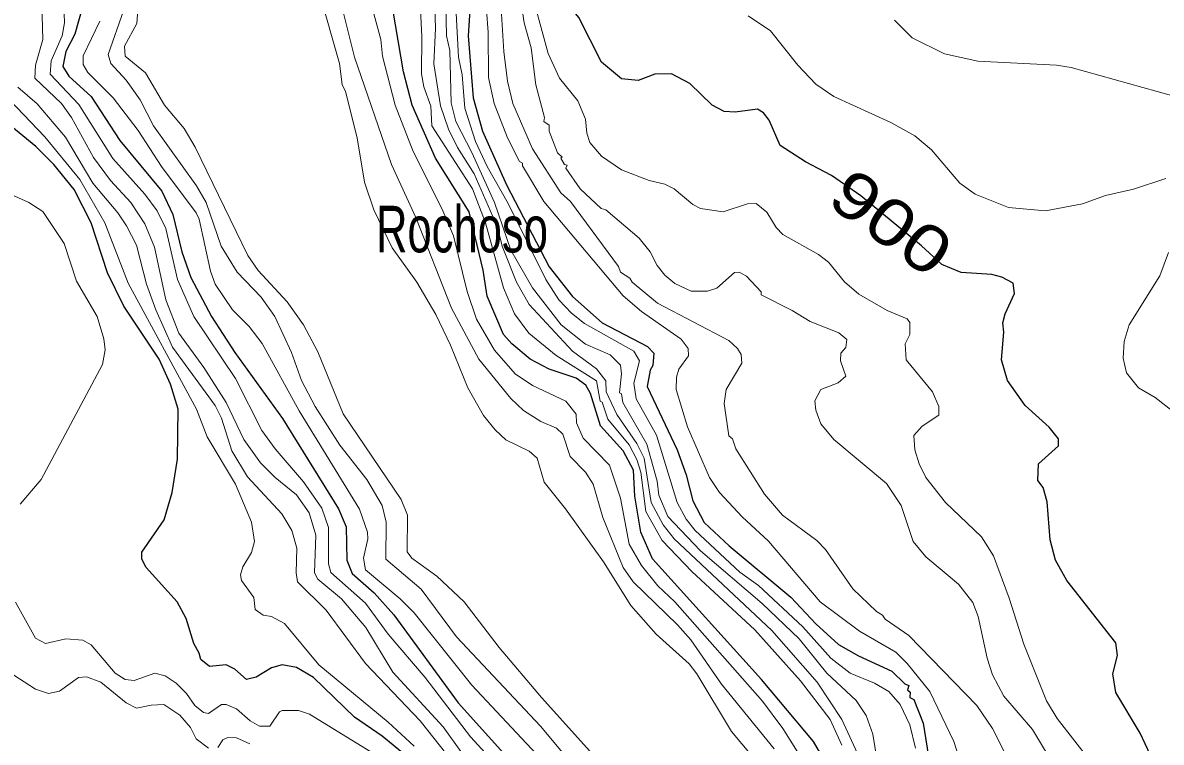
# Model space of a CAD drawing. Extents: x 265 to 291.4, y 7731.5 to 7759.6.
# Drawn here: x 275.788 to 277.745, y 7756.818 to 7758.054 of the extents above; entities that cross this region are included whole.
import ezdxf
from ezdxf.enums import TextEntityAlignment as Align

# ---------------------------------------------------------------- set-up
doc = ezdxf.new("R2010")
doc.units = 0
doc.header["$LTSCALE"] = 0.032
for name, color, linetype, lineweight in [('1', 7, 'Continuous', 25), ('2', 7, 'Continuous', 13), ('61', 7, 'Continuous', 13)]:
    doc.layers.add(name, color=color, linetype=linetype, lineweight=lineweight)

msp = doc.modelspace()

# ---------------------------------------------------------------- linework, layer by layer
at = {"layer": '1'}
for points in [[(276.9027, 7757.9661), (276.8741, 7757.9653), (276.8455, 7757.9549), (276.8168, 7757.9573), (276.7826, 7757.986), (276.7436, 7758.0631), (276.6927, 7758.1259)], [(277.1636, 7756.7904), (277.1469, 7756.819), (277.0578, 7756.9256), (276.8701, 7757.1332), (276.8502, 7757.1786), (276.8399, 7757.2406), (276.8375, 7757.2852), (276.82, 7757.3186), (276.781, 7757.3615), (276.7635, 7757.4172), (276.7555, 7757.4315), (276.7389, 7757.4434), (276.6927, 7757.4585), (276.6601, 7757.4761), (276.6283, 7757.5023), (276.6139, 7757.5182), (276.5861, 7757.5843), (276.5789, 7757.6288), (276.5551, 7757.729), (276.497, 7757.8213), (276.4572, 7757.912), (276.4421, 7757.9693), (276.4191, 7758.1045)], [(275.8901, 7758.0791), (275.8773, 7758.0345), (275.8622, 7758.0043), (275.8566, 7757.9788), (275.867, 7757.9621), (275.9052, 7757.9271), (275.9545, 7757.8515), (276.0269, 7757.7648), (276.046, 7757.7243), (276.0611, 7757.6606), (276.077, 7757.6161), (276.112, 7757.5493), (276.1526, 7757.4872), (276.2345, 7757.3742), (276.3308, 7757.2191), (276.3435, 7757.1881), (276.3451, 7757.1308), (276.3538, 7757.1077), (276.392, 7757.0743), (276.4254, 7757.037), (276.536, 7756.8858), (276.6458, 7756.7641)], [(276.5567, 7758.0838), (276.5535, 7758.0313), (276.5622, 7757.9247), (276.5781, 7757.8675), (276.6195, 7757.7752), (276.6927, 7757.6344), (276.7325, 7757.5835), (276.7834, 7757.5381), (276.8614, 7757.4975), (276.8725, 7757.4864), (276.8709, 7757.4649), (276.8661, 7757.457), (276.8613, 7757.4291), (276.9123, 7757.3202), (276.9282, 7757.2772), (276.9393, 7757.2327), (276.9592, 7757.1953), (277.0021, 7757.1555), (277.108, 7757.0672), (277.1509, 7757.0211), (277.1899, 7756.986), (277.2241, 7756.9661), (277.2814, 7756.9399), (277.3036, 7756.9184), (277.3108, 7756.9152), (277.3084, 7756.9081), (277.3132, 7756.9041), (277.3124, 7756.8946), (277.3195, 7756.8914), (277.3354, 7756.8508), (277.3561, 7756.722)], [(277.734, 7756.7784), (277.7085, 7756.8333), (277.6664, 7756.9033), (277.6616, 7756.9351), (277.6696, 7756.967), (277.6664, 7756.9884), (277.5821, 7757.0958), (277.563, 7757.1308), (277.5534, 7757.1658), (277.5486, 7757.2311), (277.5415, 7757.2557), (277.5327, 7757.2677), (277.5335, 7757.2963), (277.5677, 7757.3273), (277.5677, 7757.3392), (277.5518, 7757.3591), (277.5105, 7757.3965), (277.4802, 7757.4395), (277.4699, 7757.4745), (277.4739, 7757.5222), (277.4723, 7757.5381), (277.4762, 7757.554), (277.4922, 7757.589), (277.4898, 7757.6065), (277.4707, 7757.6169), (277.4532, 7757.6216), (277.4007, 7757.6248), (277.3673, 7757.6383), (277.3324, 7757.6707), (277.2281, 7757.7564), (277.1777, 7757.7916), (277.1334, 7757.8149), (277.0897, 7757.8428), (277.0706, 7757.8865), (277.061, 7757.8993), (277.0507, 7757.9056), (277.0125, 7757.9), (276.9934, 7757.9016), (276.9727, 7757.912), (276.9345, 7757.9494), (276.9027, 7757.9661)], [(276.4469, 7756.7943), (276.4055, 7756.8285), (276.3578, 7756.8611), (276.2878, 7756.9288), (276.2584, 7756.9463), (276.2337, 7756.951), (276.2154, 7756.9455), (276.1892, 7756.9296), (276.1725, 7756.9256), (276.1526, 7756.9431), (276.1375, 7756.951), (276.1088, 7756.9478), (276.0937, 7756.9598), (276.0913, 7756.9709), (276.0818, 7756.9877), (276.069, 7757.0306), (276.0531, 7757.0592), (275.9998, 7757.1181), (275.9927, 7757.1324), (275.9927, 7757.1443), (276.0309, 7757.2), (276.0444, 7757.247), (276.0539, 7757.3043), (276.0547, 7757.3902), (276.042, 7757.4331), (276.0221, 7757.4761), (275.9616, 7757.5668), (275.9338, 7757.624), (275.9052, 7757.71), (275.8765, 7757.7672), (275.8415, 7757.8102), (275.8105, 7757.8412), (275.7533, 7757.8881)]]:
    msp.add_lwpolyline(points, dxfattribs=at)
at = {"layer": '2'}
for points in [[(277.0793, 7756.8063), (276.9886, 7756.9176), (276.9361, 7756.994), (276.9131, 7757.0195), (276.8367, 7757.0934), (276.82, 7757.1181), (276.785, 7757.204), (276.7683, 7757.2613), (276.7548, 7757.282), (276.7285, 7757.309), (276.7158, 7757.3472), (276.7054, 7757.3575), (276.6784, 7757.3687), (276.6482, 7757.3878), (276.6267, 7757.4085), (276.5718, 7757.4761), (276.5249, 7757.5636), (276.4636, 7757.7195), (276.4215, 7757.8102), (276.3578, 7757.9947), (276.2791, 7758.3113)], [(276.6211, 7757.8563), (276.598, 7757.9152), (276.5885, 7757.9597), (276.5877, 7758.0377), (276.5821, 7758.1141), (276.567, 7758.2127), (276.5471, 7758.2795)], [(276.365, 7758.1666), (276.4032, 7758.025), (276.4063, 7757.9963), (276.4278, 7757.912), (276.4588, 7757.8325), (276.5082, 7757.7346), (276.528, 7757.6877), (276.5519, 7757.5922), (276.5678, 7757.5445), (276.5988, 7757.4912), (276.6339, 7757.4506), (276.6641, 7757.4307), (276.7214, 7757.4037), (276.7389, 7757.3814), (276.7396, 7757.3663), (276.7508, 7757.34), (276.7961, 7757.2939), (276.8152, 7757.2374), (276.8303, 7757.1579), (276.851, 7757.1213), (276.8796, 7757.0863), (276.9083, 7757.0592), (277.0594, 7756.8882), (277.0944, 7756.8413), (277.1541, 7756.7458)], [(276.571, 7756.7593), (276.5105, 7756.8445), (276.4238, 7756.9383), (276.3777, 7757.0147), (276.3355, 7757.064), (276.295, 7757.0982), (276.2894, 7757.1086), (276.2918, 7757.1738), (276.2799, 7757.212), (276.2584, 7757.243), (276.2218, 7757.2724), (276.1963, 7757.2979), (276.1677, 7757.3377), (276.1375, 7757.4013), (276.0993, 7757.4618), (276.0563, 7757.5206), (276.034, 7757.5779), (276.0142, 7757.6686), (275.9975, 7757.7084), (275.9736, 7757.745), (275.9386, 7757.7831), (275.9092, 7757.8221), (275.8718, 7757.8913), (275.8543, 7757.9152), (275.8089, 7757.9589), (275.8097, 7757.9812), (275.8225, 7758.025), (275.8193, 7758.1268)], [(275.8567, 7758.1347), (275.8598, 7758.0536), (275.8559, 7758.0313), (275.8368, 7757.9884), (275.8352, 7757.9653), (275.8845, 7757.9136), (275.9426, 7757.8205), (275.9975, 7757.7593), (276.0189, 7757.7306), (276.034, 7757.7004), (276.0539, 7757.6129), (276.0818, 7757.5493), (276.1534, 7757.4427), (276.1987, 7757.3536), (276.2218, 7757.3218), (276.2703, 7757.2653), (276.3021, 7757.2199), (276.3133, 7757.1865), (276.3133, 7757.1245), (276.3172, 7757.1094), (276.3769, 7757.0569), (276.4159, 7757.0036), (276.4795, 7756.9288), (276.5575, 7756.827), (276.6147, 7756.7649)], [(276.5145, 7758.1172), (276.5161, 7758.0313), (276.5217, 7758.0059), (276.5241, 7757.916), (276.532, 7757.8842), (276.5599, 7757.8309), (276.5988, 7757.745), (276.6268, 7757.6633), (276.6641, 7757.5986), (276.7134, 7757.5349), (276.7548, 7757.5015), (276.7977, 7757.4832), (276.8152, 7757.4657), (276.8168, 7757.4506), (276.8136, 7757.418), (276.8168, 7757.4164), (276.8192, 7757.4013), (276.8606, 7757.3297), (276.8781, 7757.2661), (276.8812, 7757.2422), (276.8964, 7757.2056), (276.9528, 7757.1467), (277.0586, 7757.056), (277.1223, 7756.9956), (277.17, 7756.9367), (277.2201, 7756.8898), (277.2376, 7756.8636), (277.2488, 7756.8317), (277.2591, 7756.7681)], [(276.6569, 7758.1252), (276.6911, 7758.0011), (276.7102, 7757.9589), (276.742, 7757.92), (276.7548, 7757.8881), (276.7571, 7757.8643), (276.7627, 7757.8484), (276.7826, 7757.8245), (276.8168, 7757.8014), (276.8646, 7757.7831), (276.8916, 7757.7768), (276.9075, 7757.7688), (276.9393, 7757.7418), (276.9528, 7757.7346), (276.9918, 7757.729), (277.0332, 7757.7426), (277.0483, 7757.7433), (277.0666, 7757.7282), (277.0825, 7757.702), (277.0944, 7757.69), (277.1557, 7757.6558), (277.1724, 7757.6423), (277.2002, 7757.6089), (277.2249, 7757.5874), (277.2734, 7757.5596), (277.3076, 7757.5453), (277.3124, 7757.5389), (277.3124, 7757.5182), (277.3044, 7757.5023), (277.306, 7757.4745), (277.3514, 7757.4196), (277.3625, 7757.3949), (277.3625, 7757.3798), (277.3339, 7757.3607), (277.3196, 7757.3448), (277.3211, 7757.3202), (277.3283, 7757.2963), (277.3402, 7757.2724), (277.3736, 7757.2295), (277.4357, 7757.1706), (277.4564, 7757.138), (277.4834, 7757.0656), (277.5081, 7756.9861), (277.5471, 7756.889), (277.5654, 7756.8588), (277.6266, 7756.7808)], [(276.2982, 7758.1029), (276.3324, 7757.9836), (276.3371, 7757.9478), (276.3427, 7757.9359), (276.3626, 7757.8563), (276.3753, 7757.78), (276.3912, 7757.7322), (276.423, 7757.667), (276.4652, 7757.6081), (276.4978, 7757.5524), (276.5233, 7757.4999), (276.5527, 7757.4268), (276.5797, 7757.379), (276.5996, 7757.3544), (276.6179, 7757.3376), (276.6585, 7757.3178), (276.672, 7757.3058), (276.684, 7757.2645), (276.7206, 7757.2191), (276.7858, 7757.1276), (276.8327, 7757.0529), (276.8765, 7757.0036), (276.933, 7756.9526), (276.9465, 7756.9351), (277.0061, 7756.8365), (277.0594, 7756.7729)], [(277.2257, 7756.7912), (277.1955, 7756.8572), (277.1533, 7756.9208), (277.0753, 7757.0099), (276.9075, 7757.1674), (276.8884, 7757.1913), (276.8677, 7757.2295), (276.8558, 7757.3058), (276.8431, 7757.3313), (276.8088, 7757.3806), (276.7906, 7757.4196), (276.7898, 7757.4387), (276.7739, 7757.4593), (276.7325, 7757.4896), (276.6585, 7757.5699), (276.6362, 7757.6081), (276.6116, 7757.6702), (276.604, 7757.7028), (276.5635, 7757.7944), (276.5349, 7757.8396), (276.5197, 7757.8708), (276.5061, 7757.9113), (276.4941, 7757.9831), (276.497, 7758.0441), (276.4954, 7758.1013)], [(276.5304, 7758.1141), (276.5368, 7757.9947), (276.5432, 7757.9645), (276.5479, 7757.9072), (276.5662, 7757.85), (276.5861, 7757.807), (276.6219, 7757.7434), (276.6867, 7757.6125), (276.7094, 7757.5779), (276.7309, 7757.5548), (276.7532, 7757.5373), (276.8383, 7757.4896), (276.8478, 7757.4729), (276.8383, 7757.4347), (276.8423, 7757.4077), (276.8773, 7757.3456), (276.9123, 7757.2295), (276.9282, 7757.2008), (276.9433, 7757.1817), (277.0205, 7757.1101), (277.0523, 7757.0871), (277.1286, 7757.0163), (277.1764, 7756.9622), (277.2098, 7756.9367), (277.2519, 7756.9192), (277.2766, 7756.9049), (277.2957, 7756.8826), (277.3124, 7756.8476), (277.3219, 7756.8079)], [(276.6084, 7758.1061), (276.6147, 7758.0043), (276.6211, 7757.9534), (276.6299, 7757.9152), (276.6641, 7757.8372), (276.7126, 7757.7617), (276.7293, 7757.7465), (276.812, 7757.6352), (276.8152, 7757.6256), (276.8311, 7757.6153), (276.8351, 7757.6081), (276.8789, 7757.5723), (277.0014, 7757.5079), (277.0165, 7757.4944), (277.0228, 7757.484), (277.0236, 7757.4689), (276.9966, 7757.4236), (276.9934, 7757.3997), (277.0013, 7757.344), (277.0077, 7757.3392), (277.0133, 7757.3217), (277.0626, 7757.2438), (277.0936, 7757.208), (277.1525, 7757.1642), (277.1676, 7757.1491), (277.2145, 7757.0815), (277.2551, 7757.0425), (277.2655, 7757.0362), (277.2702, 7757.029), (277.3108, 7757.0012), (277.4277, 7756.881), (277.4548, 7756.8413), (277.4906, 7756.7697)], [(276.7213, 7757.8038), (276.7237, 7757.8094), (276.719, 7757.8102), (276.7126, 7757.8213), (276.715, 7757.8229), (276.707, 7757.8301), (276.6927, 7757.8674), (276.6927, 7757.8778), (276.6832, 7757.8842), (276.6848, 7757.8913), (276.6696, 7757.947), (276.6617, 7758.0106), (276.6498, 7758.0536), (276.641, 7758.1109)], [(276.4708, 7758.0886), (276.474, 7758.0297), (276.4732, 7757.9661), (276.4771, 7757.9438), (276.4891, 7757.9104), (276.4907, 7757.877), (276.5607, 7757.7688), (276.5829, 7757.71), (276.614, 7757.5986), (276.6331, 7757.554), (276.6577, 7757.5206), (276.7046, 7757.4824), (276.7738, 7757.4387), (276.7802, 7757.4037), (276.7834, 7757.4021), (276.7937, 7757.3726), (276.8302, 7757.3287), (276.8434, 7757.3035), (276.8501, 7757.2816), (276.8587, 7757.2145), (276.8868, 7757.1642), (276.9377, 7757.1109), (277.0459, 7757.0107), (277.1247, 7756.9232), (277.1756, 7756.8572), (277.1955, 7756.8126)], [(275.9617, 7758.0759), (275.9346, 7757.9995), (275.9394, 7757.9836), (275.9656, 7757.955), (275.9895, 7757.9215), (276.0126, 7757.877), (276.0866, 7757.7736), (276.1033, 7757.745), (276.1287, 7757.6702), (276.1566, 7757.6256), (276.1979, 7757.5827), (276.221, 7757.5493), (276.2496, 7757.4872), (276.2671, 7757.4395), (276.2902, 7757.3949), (276.3331, 7757.3281), (276.3793, 7757.2693), (276.4055, 7757.2247), (276.4127, 7757.1961), (276.4119, 7757.1324), (276.4724, 7757.0807), (276.5336, 7756.9988), (276.6776, 7756.8453), (276.7699, 7756.7347)], [(276.6792, 7756.8946), (276.6068, 7756.9805), (276.5463, 7757.0592), (276.4994, 7757.103), (276.4565, 7757.134), (276.4485, 7757.1451), (276.4493, 7757.208), (276.4382, 7757.235), (276.3387, 7757.3822), (276.295, 7757.4888), (276.2703, 7757.5349), (276.2425, 7757.5747), (276.1924, 7757.628), (276.1749, 7757.6543), (276.0842, 7757.8404), (276.0651, 7757.8722), (276.0317, 7757.912), (275.999, 7757.9677), (275.9641, 7757.9963), (275.9625, 7758.0138), (275.9839, 7758.0528), (275.9855, 7758.0759)], [(277.7523, 7757.7863), (277.6966, 7757.768), (277.6489, 7757.7569), (277.6091, 7757.7426), (277.5455, 7757.7306), (277.4818, 7757.7362), (277.4246, 7757.7593), (277.3983, 7757.7783), (277.3498, 7757.8356), (277.3212, 7757.8595), (277.2798, 7757.8826), (277.1819, 7757.9271), (277.1509, 7757.9486), (277.1199, 7757.9812), (277.073, 7758.0401), (277.0348, 7758.0655)], [(277.2861, 7758.0584), (277.3164, 7758.0281), (277.3721, 7758.0003), (277.4293, 7757.9876), (277.5646, 7757.9812), (277.59, 7757.9772), (277.7619, 7757.9287)], [(276.6967, 7756.7697), (276.5599, 7756.9161), (276.4604, 7757.0402), (276.4366, 7757.064), (276.3769, 7757.1141), (276.3737, 7757.134), (276.3809, 7757.1674), (276.3801, 7757.1786), (276.3666, 7757.2183), (276.2631, 7757.387), (276.1995, 7757.5031), (276.1772, 7757.5318), (276.1486, 7757.5604), (276.1184, 7757.6049), (276.1104, 7757.6272), (276.0913, 7757.7163), (276.0858, 7757.7275), (276.0261, 7757.807), (275.9863, 7757.869), (275.9434, 7757.9247), (275.8996, 7757.9685), (275.8917, 7757.982), (275.8917, 7757.9971), (275.9203, 7758.0568)], [(275.7795, 7757.943), (275.8129, 7757.9144), (275.8614, 7757.8571), (275.9084, 7757.7784), (275.9513, 7757.7275), (275.9664, 7757.7052), (275.9831, 7757.6718), (276.0006, 7757.6049), (276.0165, 7757.5604), (276.0452, 7757.4968), (276.1184, 7757.3965), (276.1295, 7757.3743), (276.147, 7757.3186), (276.1741, 7757.274), (276.2329, 7757.2104), (276.2504, 7757.1817), (276.2592, 7757.1515), (276.2576, 7757.1086), (276.26, 7757.0934), (276.3093, 7757.0449), (276.3769, 7756.9534), (276.4708, 7756.8548), (276.6036, 7756.687)], [(276.4604, 7756.811), (276.4159, 7756.8524), (276.2966, 7756.951), (276.2377, 7757.0218), (276.2154, 7757.0338), (276.2011, 7757.0362), (276.1876, 7757.0457), (276.1852, 7757.0664), (276.1637, 7757.0958), (276.1621, 7757.1054), (276.1661, 7757.1189), (276.1812, 7757.1436), (276.186, 7757.1627), (276.1812, 7757.1961), (276.1534, 7757.2613), (276.1048, 7757.3424), (276.0866, 7757.3902), (275.9688, 7757.6065), (275.929, 7757.71), (275.8861, 7757.7847), (275.8256, 7757.8579), (275.7532, 7757.9343)], [(277.3975, 7756.7904), (277.388, 7756.819), (277.3466, 7756.9049), (277.3076, 7756.9534), (277.2885, 7756.9725), (277.2258, 7757.0089), (277.1581, 7757.0588), (277.0698, 7757.1634), (277.0244, 7757.2048), (276.9854, 7757.247), (276.9679, 7757.2724), (276.9306, 7757.3599), (276.9107, 7757.4236), (276.9115, 7757.445), (276.9155, 7757.4586), (276.9322, 7757.4816), (276.9314, 7757.4944), (276.9194, 7757.5103), (276.851, 7757.558), (276.82, 7757.585), (276.6835, 7757.7466), (276.6466, 7757.8078), (276.6466, 7757.8126), (276.6418, 7757.8157), (276.6211, 7757.8563)], [(276.8781, 7757.6368), (276.8661, 7757.6606), (276.847, 7757.6837), (276.7898, 7757.7322), (276.7818, 7757.7346), (276.746, 7757.7688), (276.7213, 7757.8038)], [(275.7143, 7757.7831), (275.7986, 7757.7449), (275.8225, 7757.7298), (275.859, 7757.6749), (275.8805, 7757.6097), (275.9155, 7757.5493), (275.9275, 7757.5111), (275.9298, 7757.492), (275.9251, 7757.4665), (275.8193, 7757.2693), (275.7835, 7757.2271)], [(277.7889, 7757.3671), (277.734, 7757.41), (277.7054, 7757.4267), (277.6847, 7757.4522), (277.6791, 7757.4777), (277.6807, 7757.5063), (277.6895, 7757.5349), (277.742, 7757.6193), (277.7571, 7757.659)], [(277.5471, 7756.7999), (277.5232, 7756.8397), (277.4739, 7756.897), (277.4548, 7756.9336), (277.4452, 7756.9622), (277.4301, 7757.0338), (277.4206, 7757.0577), (277.3959, 7757.0895), (277.3402, 7757.1364), (277.318, 7757.1627), (277.2973, 7757.2247), (277.2726, 7757.2621), (277.1819, 7757.3377), (277.1597, 7757.3647), (277.1509, 7757.3886), (277.1493, 7757.4045), (277.1597, 7757.4236), (277.1891, 7757.4355), (277.2026, 7757.4466), (277.1931, 7757.4729), (277.1939, 7757.4864), (277.2026, 7757.496), (277.2042, 7757.5095), (277.1907, 7757.5214), (277.1414, 7757.5405), (277.1104, 7757.5596), (277.057, 7757.5866), (277.057, 7757.5914), (277.0316, 7757.6185), (277.0189, 7757.6256), (277.0109, 7757.6248), (276.9807, 7757.5978), (276.9648, 7757.593), (276.9369, 7757.593), (276.9083, 7757.6057), (276.8916, 7757.62), (276.8781, 7757.6368)], [(275.7755, 7757.0584), (275.8097, 7756.9964), (275.8272, 7756.9876), (275.8622, 7756.9956), (275.8909, 7756.9932), (275.9052, 7756.9852), (275.9465, 7756.9367), (275.9641, 7756.9256), (275.9792, 7756.924), (276.015, 7756.9367), (276.0325, 7756.932), (276.0516, 7756.9192), (276.0691, 7756.9017), (276.0834, 7756.8811), (276.0985, 7756.8691), (276.1072, 7756.8675), (276.1295, 7756.8826), (276.1375, 7756.8826), (276.155, 7756.8755), (276.1788, 7756.8548), (276.1948, 7756.8452), (276.2123, 7756.8452), (276.229, 7756.8699), (276.2337, 7756.8723), (276.2616, 7756.8723), (276.2807, 7756.8659), (276.3936, 7756.7967)], [(276.1072, 7756.8079), (276.0858, 7756.8238), (276.0762, 7756.8429), (276.0579, 7756.8643), (276.0301, 7756.8826), (276.0086, 7756.8818), (275.9831, 7756.8763), (275.9656, 7756.8858), (275.9219, 7756.9208), (275.8972, 7756.9304), (275.8837, 7756.9288), (275.8511, 7756.9057), (275.832, 7756.9017), (275.8097, 7756.9089), (275.7533, 7756.9455)], [(276.9791, 7756.4785), (276.956, 7756.5263), (276.9361, 7756.5581), (276.8828, 7756.6225), (276.8176, 7756.7283), (276.7627, 7756.8023), (276.6792, 7756.8946)], [(276.178, 7756.815), (276.155, 7756.8254), (276.1406, 7756.8262), (276.1319, 7756.8222), (276.1231, 7756.8087)]]:
    msp.add_lwpolyline(points, dxfattribs=at)

# ---------------------------------------------------------------- texts
at = {"layer": '61', "width": 1.25}
msp.add_text('900', height=0.08, rotation=323.935, dxfattribs=at).set_placement((277.2569, 7757.6782), align=Align.CENTER)
at = {"layer": '61', "width": 0.7}
msp.add_text('Rochoso', height=0.08, dxfattribs=at).set_placement((276.395, 7757.6594))

doc.saveas('drawing.dxf')
